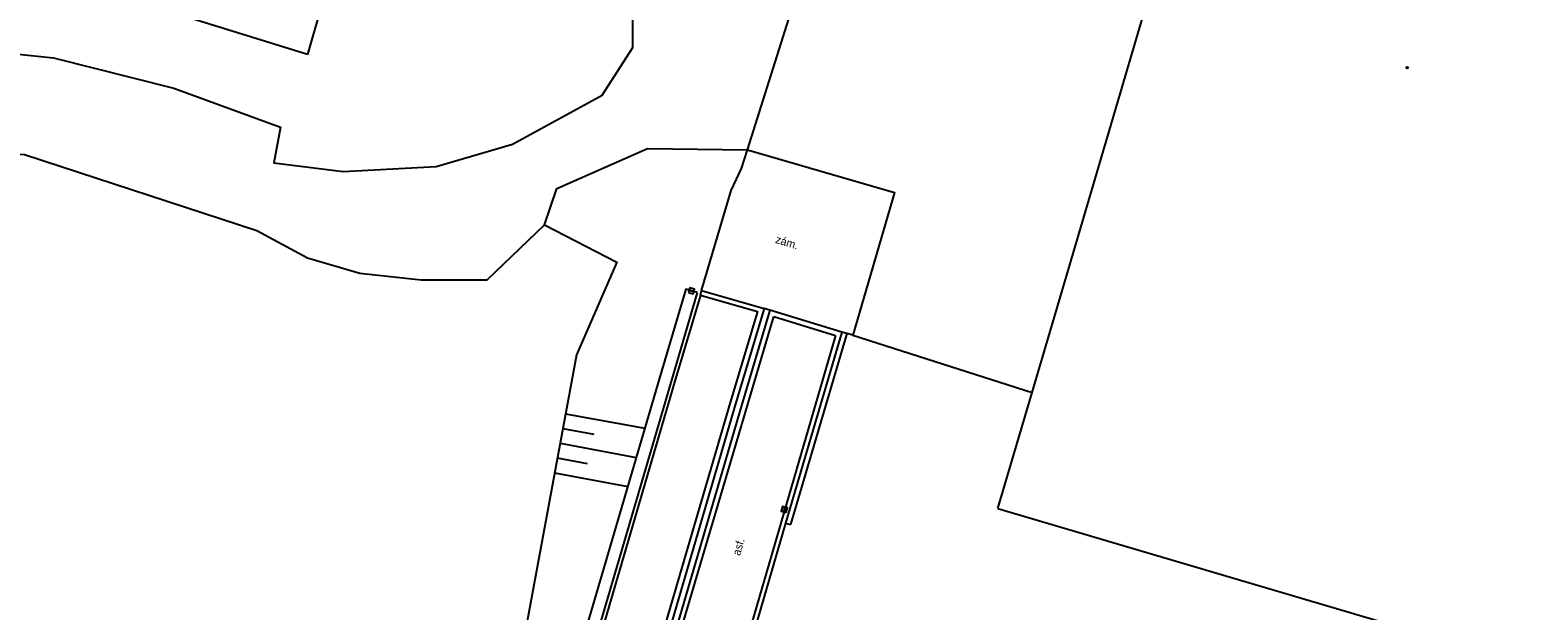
# Model space of a CAD drawing. Extents: x -599770 to -598493, y -1162076 to -1159209.
# Drawn here: x -599146.3 to -599071.7, y -1161736.9 to -1161707.9 of the extents above; entities that cross this region are included whole.
import ezdxf

# ---------------------------------------------------------------- set-up
doc = ezdxf.new("R2010")
doc.units = 0
doc.layers.add('Podklad', color=7, linetype='Continuous')

msp = doc.modelspace()

# ---------------------------------------------------------------- linework, layer by layer
at = {"layer": 'Podklad'}
for p, q in [((-599113.331, -1161720.877), (-599113.089, -1161720.943)), ((-599108.604, -1161731.96), (-599108.536, -1161731.72))]:
    msp.add_line(p, q, dxfattribs=at)
for points in [[(-599094.39, -1161719.9), (-599086.42, -1161692.84), (-599086.01, -1161691.45)], [(-599187.28, -1161706.75), (-599176.6, -1161707.57), (-599150.86, -1161708.67), (-599145.1, -1161709.27), (-599139.09, -1161710.79), (-599133.76, -1161712.74), (-599134.09, -1161714.52), (-599130.62, -1161714.94), (-599125.97, -1161714.69), (-599122.16, -1161713.59), (-599117.67, -1161711.13), (-599116.14, -1161708.76), (-599116.14, -1161705.71), (-599118.85, -1161703.26), (-599122.58, -1161702.24), (-599130.58, -1161702.75)], [(-599130.58, -1161702.75), (-599132.41, -1161709.1)], [(-599110.41, -1161713.87), (-599106.86, -1161702.61)], [(-599132.41, -1161709.1), (-599140.8, -1161706.51)], [(-599187.54, -1161711.78), (-599178.2, -1161712.25), (-599172.59, -1161712.54), (-599158.48, -1161713.25), (-599146.54, -1161714.09), (-599134.94, -1161717.9), (-599132.4, -1161719.26), (-599129.78, -1161720.02), (-599126.73, -1161720.36), (-599123.43, -1161720.36), (-599120.56, -1161717.62)], [(-599120.56, -1161717.62), (-599119.94, -1161715.79), (-599115.41, -1161713.8), (-599110.41, -1161713.87)], [(-599112.71, -1161720.89), (-599111.23, -1161715.89), (-599110.72, -1161714.8), (-599110.41, -1161713.87), (-599103.07, -1161715.99), (-599105.15, -1161723.13), (-599105.45, -1161723.04)], [(-599120.56, -1161717.62), (-599116.95, -1161719.47), (-599118.96, -1161724.1), (-599122.01, -1161740.56), (-599127.83, -1161761.92)], [(-599097.9, -1161731.78), (-599096.19, -1161725.99), (-599094.39, -1161719.9)], [(-599112.92, -1161720.99), (-599113.5, -1161720.83), (-599114.82, -1161725.33), (-599119.94, -1161742.75), (-599124.9, -1161759.55), (-599127.88, -1161769.32), (-599131.45, -1161768.35)], [(-599112.76, -1161721.12), (-599112.71, -1161720.89)], [(-599112.71, -1161720.89), (-599109.58, -1161721.79)], [(-599112.92, -1161720.99), (-599114.24, -1161725.49), (-599119.36, -1161742.91), (-599124.32, -1161759.73), (-599127.48, -1161770.03)], [(-599112.76, -1161721.12), (-599114.06, -1161725.48), (-599119.13, -1161742.79), (-599124.1, -1161759.7), (-599126.98, -1161769.39)], [(-599112.76, -1161721.12), (-599109.91, -1161721.95), (-599111.27, -1161726.49), (-599116.31, -1161743.66), (-599119.41, -1161754.31), (-599119.18, -1161754.37)], [(-599109.58, -1161721.79), (-599111.01, -1161726.55), (-599116.08, -1161743.88), (-599119.18, -1161754.37)], [(-599109.29, -1161721.88), (-599110.72, -1161726.64), (-599115.79, -1161743.97), (-599118.89, -1161754.46)], [(-599105.81, -1161758.01), (-599118.55, -1161754.26), (-599113.91, -1161738.44), (-599109.1, -1161722.19)], [(-599109.29, -1161721.88), (-599109.58, -1161721.79)], [(-599105.69, -1161722.97), (-599109.29, -1161721.88)], [(-599109.1, -1161722.19), (-599106.02, -1161723.14)], [(-599106.02, -1161723.14), (-599111.8, -1161742.98)], [(-599105.69, -1161722.97), (-599108.51, -1161732.52)], [(-599105.45, -1161723.04), (-599108.27, -1161732.59)], [(-599105.45, -1161723.04), (-599105.69, -1161722.97)], [(-599105.15, -1161723.13), (-599096.19, -1161725.99)], [(-599119.51, -1161727.05), (-599115.54, -1161727.78)], [(-599119.64, -1161727.79), (-599118.09, -1161728.07)], [(-599119.78, -1161728.52), (-599115.97, -1161729.23)], [(-599119.92, -1161729.26), (-599118.42, -1161729.54)], [(-599120.05, -1161730), (-599116.39, -1161730.68)], [(-599097.9, -1161731.78), (-599071.32, -1161739.63)], [(-599108.51, -1161732.52), (-599111.57, -1161743.07)], [(-599108.51, -1161732.52), (-599108.27, -1161732.59)]]:
    msp.add_lwpolyline(points, dxfattribs=at)
for points in [[(-599113.364, -1161720.997), (-599113.123, -1161721.064), (-599113.056, -1161720.822), (-599113.297, -1161720.756)], [(-599108.483, -1161731.994), (-599108.416, -1161731.753), (-599108.657, -1161731.686), (-599108.724, -1161731.927)]]:
    msp.add_lwpolyline(points, close=True, dxfattribs=at)
for radius in [0.045, 0.0199]:
    msp.add_circle((-599077.44, -1161709.76), radius, dxfattribs=at)

# ---------------------------------------------------------------- texts
for s, rotation, p in [('zám.', 343.17, (-599109.05, -1161718.51)), ('asf.', 73.76, (-599110.79, -1161734.17))]:
    msp.add_text(s, height=0.4, rotation=rotation, dxfattribs=at).set_placement(p)

doc.saveas('drawing.dxf')
